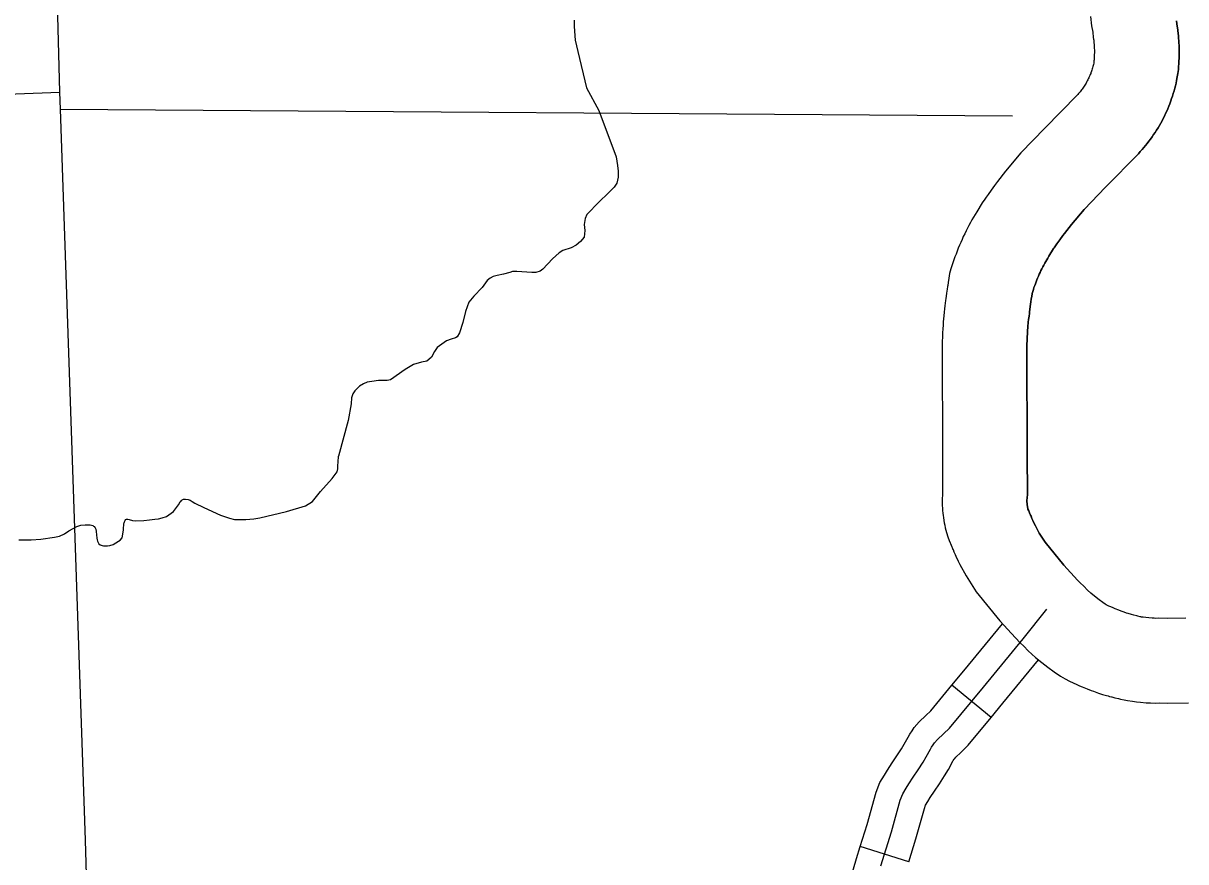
# Model space of a CAD drawing. Extents: x 1720274 to 1751788, y 372074 to 391887.
# Drawn here: x 1730856 to 1731398, y 378399 to 378790 of the extents above; entities that cross this region are included whole.
import ezdxf

# ---------------------------------------------------------------- set-up
doc = ezdxf.new("R2010")
doc.units = 0
for name, color, linetype in [('Level 10', 7, 'Continuous'), ('Level 32', 7, 'Continuous'), ('Level 35', 7, 'Continuous'), ('Level 4', 7, 'Continuous'), ('Level 5', 7, 'Continuous')]:
    doc.layers.add(name, color=color, linetype=linetype)

msp = doc.modelspace()

# ---------------------------------------------------------------- linework, layer by layer
at = {"layer": 'Level 10'}
for points in [[(1731353.91, 378793.12), (1731354.44, 378788.78), (1731354.91, 378785.78), (1731355.2, 378783.36), (1731355.32, 378782.49), (1731355.38, 378782.07), (1731355.44, 378781.4), (1731355.5, 378780.8), (1731355.54, 378780.08), (1731355.61, 378779.17), (1731355.67, 378778.12), (1731355.71, 378777.61), (1731355.7, 378777.13), (1731355.7, 378776.34), (1731355.64, 378775.2), (1731355.66, 378774.4), (1731355.64, 378774.16), (1731355.62, 378773.3), (1731355.62, 378773.23), (1731355.58, 378772.83), (1731355.52, 378772.36), (1731355.43, 378771.61), (1731355.41, 378771.48), (1731355.38, 378771.33), (1731355.26, 378770.78), (1731355.13, 378770.24), (1731355, 378769.71), (1731354.85, 378769.18), (1731354.69, 378768.65), (1731354.53, 378768.12), (1731354.35, 378767.59), (1731354.11, 378766.9)], [(1731353.91, 378793.12), (1731354.44, 378788.78), (1731354.91, 378785.78), (1731355.2, 378783.36), (1731355.32, 378782.49), (1731355.38, 378782.07), (1731355.44, 378781.4), (1731355.5, 378780.8), (1731355.54, 378780.08), (1731355.61, 378779.17), (1731355.67, 378778.12), (1731355.71, 378777.61), (1731355.7, 378777.13), (1731355.7, 378776.34), (1731355.64, 378775.2), (1731355.66, 378774.4), (1731355.64, 378774.16), (1731355.62, 378773.3), (1731355.62, 378773.23), (1731355.58, 378772.83), (1731355.52, 378772.36), (1731355.43, 378771.61), (1731355.41, 378771.48), (1731355.38, 378771.33), (1731355.26, 378770.78), (1731355.13, 378770.24), (1731355, 378769.71), (1731354.85, 378769.18), (1731354.69, 378768.65), (1731354.53, 378768.12), (1731354.35, 378767.59), (1731354.11, 378766.9)], [(1731394.05, 378791.13), (1731394.37, 378788.42), (1731394.44, 378787.9), (1731394.62, 378786.61), (1731394.76, 378785.16), (1731394.87, 378784.02), (1731394.95, 378782.86), (1731395.02, 378781.84), (1731395.08, 378780.83), (1731395.18, 378779.6), (1731395.23, 378777.67), (1731395.2, 378776.57), (1731395.2, 378775.27), (1731395.17, 378774.64), (1731395.19, 378773.59), (1731395.11, 378772.4), (1731395.09, 378771.17), (1731394.95, 378769.58), (1731394.84, 378768.43), (1731394.72, 378767.49), (1731394.59, 378766.45), (1731394.37, 378764.9), (1731394.05, 378763.28), (1731393.78, 378762.05), (1731393.5, 378760.83), (1731393.18, 378759.61), (1731392.85, 378758.4), (1731392.5, 378757.19), (1731392.12, 378755.99), (1731391.73, 378754.8), (1731391.37, 378753.78)], [(1731391.37, 378753.78), (1731391.73, 378754.8), (1731392.12, 378755.99), (1731392.5, 378757.19), (1731392.85, 378758.4), (1731393.18, 378759.61), (1731393.5, 378760.83), (1731393.78, 378762.05), (1731394.05, 378763.28), (1731394.37, 378764.9), (1731394.59, 378766.45), (1731394.72, 378767.49), (1731394.84, 378768.43), (1731394.95, 378769.58), (1731395.09, 378771.17), (1731395.11, 378772.4), (1731395.19, 378773.59), (1731395.17, 378774.64), (1731395.2, 378775.27), (1731395.2, 378776.57), (1731395.23, 378777.67), (1731395.18, 378779.6), (1731395.08, 378780.83), (1731395.02, 378781.84), (1731394.95, 378782.86), (1731394.87, 378784.02), (1731394.76, 378785.16), (1731394.62, 378786.61), (1731394.44, 378787.9), (1731394.37, 378788.42), (1731394.05, 378791.13)], [(1731354.11, 378766.9), (1731353.98, 378766.55), (1731353.78, 378766.04), (1731353.56, 378765.53), (1731353.34, 378765.02), (1731353.12, 378764.52), (1731352.88, 378764.02), (1731352.63, 378763.52), (1731352.37, 378763.03), (1731352.11, 378762.54), (1731351.84, 378762.06), (1731351.56, 378761.59), (1731351.26, 378761.12), (1731350.97, 378760.65), (1731350.66, 378760.19), (1731350.34, 378759.74), (1731350.02, 378759.29), (1731349.69, 378758.85), (1731349.35, 378758.41), (1731349.01, 378757.98), (1731348.66, 378757.56), (1731348.29, 378757.14), (1731347.92, 378756.73), (1731347.61, 378756.38), (1731332.57, 378741.01), (1731321.44, 378729.5), (1731314.3, 378720.91), (1731310.55, 378716.13), (1731309.18, 378714.33), (1731307.6, 378712.08), (1731306.13, 378710.12), (1731305.3, 378708.89), (1731304.6, 378707.95), (1731303.4, 378706.15), (1731300.84, 378701.99), (1731300.13, 378700.81), (1731299.38, 378699.55), (1731298.65, 378698.28), (1731297.94, 378697), (1731297.24, 378695.71), (1731296.56, 378694.41), (1731295.89, 378693.1), (1731295.25, 378691.78), (1731294.62, 378690.45), (1731294.01, 378689.12), (1731293.41, 378687.78), (1731292.84, 378686.43), (1731292.28, 378685.07), (1731291.74, 378683.71), (1731291.21, 378682.34), (1731290.71, 378680.96), (1731290.22, 378679.58), (1731289.75, 378678.19), (1731289.3, 378676.79), (1731288.87, 378675.39), (1731288.24, 378673.26), (1731287.81, 378671.1), (1731287.48, 378669.11), (1731287.33, 378667.68), (1731287.27, 378667.26), (1731287.06, 378665.97), (1731286.8, 378664.11), (1731286.62, 378662.69), (1731286.49, 378661.63), (1731286.35, 378660.62), (1731286.19, 378659.36), (1731286.04, 378658.09), (1731285.89, 378656.83), (1731285.66, 378655.21), (1731285.5, 378653.51), (1731285.37, 378652.07), (1731285.28, 378650.75), (1731285.15, 378648.93), (1731285.1, 378647.56), (1731285.08, 378647.2), (1731284.91, 378645.9), (1731284.91, 378644.15), (1731284.87, 378643.32), (1731284.81, 378641.94), (1731284.79, 378640.72), (1731284.72, 378639.03), (1731284.86, 378588.74), (1731284.98, 378571.86), (1731284.9, 378570.79), (1731284.84, 378569.64), (1731284.8, 378568.48), (1731284.78, 378567.32), (1731284.79, 378566.17), (1731284.82, 378565.01), (1731284.88, 378563.85), (1731284.96, 378562.69), (1731285.07, 378561.54), (1731285.2, 378560.39), (1731285.32, 378559.44)], [(1731354.11, 378766.9), (1731353.98, 378766.55), (1731353.78, 378766.04), (1731353.56, 378765.53), (1731353.34, 378765.02), (1731353.12, 378764.52), (1731352.88, 378764.02), (1731352.63, 378763.52), (1731352.37, 378763.03), (1731352.11, 378762.54), (1731351.84, 378762.06), (1731351.56, 378761.59), (1731351.26, 378761.12), (1731350.97, 378760.65), (1731350.66, 378760.19), (1731350.34, 378759.74), (1731350.02, 378759.29), (1731349.69, 378758.85), (1731349.35, 378758.41), (1731349.01, 378757.98), (1731348.66, 378757.56), (1731348.29, 378757.14), (1731347.92, 378756.73), (1731347.61, 378756.38), (1731332.57, 378741.01), (1731321.44, 378729.5), (1731314.3, 378720.91), (1731310.55, 378716.13), (1731309.18, 378714.33), (1731307.6, 378712.08), (1731306.13, 378710.12), (1731305.3, 378708.89), (1731304.6, 378707.95), (1731303.4, 378706.15), (1731300.84, 378701.99), (1731300.13, 378700.81), (1731299.38, 378699.55), (1731298.65, 378698.28), (1731297.94, 378697), (1731297.24, 378695.71), (1731296.56, 378694.41), (1731295.89, 378693.1), (1731295.25, 378691.78), (1731294.62, 378690.45), (1731294.01, 378689.12), (1731293.41, 378687.78), (1731292.84, 378686.43), (1731292.28, 378685.07), (1731291.74, 378683.71), (1731291.21, 378682.34), (1731290.71, 378680.96), (1731290.22, 378679.58), (1731289.75, 378678.19), (1731289.3, 378676.79), (1731288.87, 378675.39), (1731288.24, 378673.26), (1731287.81, 378671.1), (1731287.48, 378669.11), (1731287.33, 378667.68), (1731287.27, 378667.26), (1731287.06, 378665.97), (1731286.8, 378664.11), (1731286.62, 378662.69), (1731286.49, 378661.63), (1731286.35, 378660.62), (1731286.19, 378659.36), (1731286.04, 378658.09), (1731285.89, 378656.83), (1731285.66, 378655.21), (1731285.5, 378653.51), (1731285.37, 378652.07), (1731285.28, 378650.75), (1731285.15, 378648.93), (1731285.1, 378647.56), (1731285.08, 378647.2), (1731284.91, 378645.9), (1731284.91, 378644.15), (1731284.87, 378643.32), (1731284.81, 378641.94), (1731284.79, 378640.72), (1731284.72, 378639.03), (1731284.86, 378588.74), (1731284.98, 378571.86), (1731284.9, 378570.79), (1731284.84, 378569.64), (1731284.8, 378568.48), (1731284.78, 378567.32), (1731284.79, 378566.17), (1731284.82, 378565.01), (1731284.88, 378563.85), (1731284.96, 378562.69), (1731285.07, 378561.54), (1731285.2, 378560.39), (1731285.32, 378559.44)], [(1731391.37, 378753.78), (1731390.87, 378752.44), (1731390.41, 378751.27), (1731389.93, 378750.11), (1731389.43, 378748.96), (1731388.91, 378747.82), (1731388.37, 378746.68), (1731387.81, 378745.56), (1731387.23, 378744.45), (1731386.63, 378743.34), (1731386.01, 378742.25), (1731385.37, 378741.17), (1731384.71, 378740.1), (1731384.03, 378739.04), (1731383.34, 378738), (1731382.62, 378736.97), (1731381.89, 378735.94), (1731381.14, 378734.94), (1731380.37, 378733.95), (1731379.58, 378732.97), (1731378.78, 378732), (1731377.96, 378731.05), (1731377.12, 378730.12), (1731376.21, 378729.13), (1731360.89, 378713.48), (1731350.87, 378703.11), (1731345.04, 378696.1), (1731341.78, 378691.94), (1731341.04, 378690.97), (1731339.58, 378688.89), (1731338.28, 378687.16), (1731337.55, 378686.08), (1731336.96, 378685.28), (1731336.68, 378684.86), (1731334.53, 378681.36), (1731333.99, 378680.47), (1731333.5, 378679.65), (1731333.03, 378678.83), (1731332.57, 378678), (1731332.11, 378677.16), (1731331.67, 378676.31), (1731331.24, 378675.47), (1731330.82, 378674.61), (1731330.42, 378673.75), (1731330.02, 378672.89), (1731329.63, 378672.02), (1731329.26, 378671.14), (1731328.9, 378670.26), (1731328.54, 378669.38), (1731328.21, 378668.49), (1731327.88, 378667.6), (1731327.56, 378666.7), (1731327.26, 378665.8), (1731326.96, 378664.89), (1731326.68, 378663.98), (1731326.65, 378663.86), (1731326.64, 378663.82), (1731326.52, 378662.72), (1731326.3, 378661.2), (1731326.12, 378660.1), (1731325.97, 378658.97), (1731325.82, 378657.84), (1731325.66, 378656.45), (1731325.5, 378655.38), (1731325.39, 378654.52), (1731325.26, 378653.42), (1731325.07, 378651.77), (1731324.9, 378650.6), (1731324.84, 378649.93), (1731324.75, 378648.94), (1731324.68, 378647.93), (1731324.6, 378646.79), (1731324.55, 378645.45), (1731324.41, 378643.44), (1731324.41, 378643.36), (1731324.34, 378641.63), (1731324.29, 378640.67), (1731324.27, 378639.61), (1731324.23, 378638.35), (1731324.36, 378588.93), (1731324.49, 378570.12), (1731324.34, 378568.56), (1731324.32, 378568.23), (1731324.3, 378567.89), (1731324.29, 378567.55), (1731324.28, 378567.22), (1731324.29, 378566.87), (1731324.3, 378566.54), (1731324.31, 378566.2), (1731324.34, 378565.87), (1731324.37, 378565.53), (1731324.41, 378565.2), (1731324.48, 378564.66)], [(1731324.48, 378564.66), (1731324.41, 378565.2), (1731324.37, 378565.53), (1731324.34, 378565.87), (1731324.31, 378566.2), (1731324.3, 378566.54), (1731324.29, 378566.87), (1731324.28, 378567.22), (1731324.29, 378567.55), (1731324.3, 378567.89), (1731324.32, 378568.23), (1731324.34, 378568.56), (1731324.49, 378570.12), (1731324.36, 378588.93), (1731324.23, 378638.35), (1731324.27, 378639.61), (1731324.29, 378640.67), (1731324.34, 378641.63), (1731324.41, 378643.36), (1731324.41, 378643.44), (1731324.55, 378645.45), (1731324.6, 378646.79), (1731324.68, 378647.93), (1731324.75, 378648.94), (1731324.84, 378649.93), (1731324.9, 378650.6), (1731325.07, 378651.77), (1731325.26, 378653.42), (1731325.39, 378654.52), (1731325.5, 378655.38), (1731325.66, 378656.45), (1731325.82, 378657.84), (1731325.97, 378658.97), (1731326.12, 378660.1), (1731326.3, 378661.2), (1731326.52, 378662.72), (1731326.64, 378663.82), (1731326.65, 378663.86), (1731326.68, 378663.98), (1731326.96, 378664.89), (1731327.26, 378665.8), (1731327.56, 378666.7), (1731327.88, 378667.6), (1731328.21, 378668.49), (1731328.54, 378669.38), (1731328.9, 378670.26), (1731329.26, 378671.14), (1731329.63, 378672.02), (1731330.02, 378672.89), (1731330.42, 378673.75), (1731330.82, 378674.61), (1731331.24, 378675.47), (1731331.67, 378676.31), (1731332.11, 378677.16), (1731332.57, 378678), (1731333.03, 378678.83), (1731333.5, 378679.65), (1731333.99, 378680.47), (1731334.53, 378681.36), (1731336.68, 378684.86), (1731336.96, 378685.28), (1731337.55, 378686.08), (1731338.28, 378687.16), (1731339.58, 378688.89), (1731341.04, 378690.97), (1731341.78, 378691.94), (1731345.04, 378696.1), (1731350.87, 378703.11), (1731360.89, 378713.48), (1731376.21, 378729.13), (1731377.12, 378730.12), (1731377.96, 378731.05), (1731378.78, 378732), (1731379.58, 378732.97), (1731380.37, 378733.95), (1731381.14, 378734.94), (1731381.89, 378735.94), (1731382.62, 378736.97), (1731383.34, 378738), (1731384.03, 378739.04), (1731384.71, 378740.1), (1731385.37, 378741.17), (1731386.01, 378742.25), (1731386.63, 378743.34), (1731387.23, 378744.45), (1731387.81, 378745.56), (1731388.37, 378746.68), (1731388.91, 378747.82), (1731389.43, 378748.96), (1731389.93, 378750.11), (1731390.41, 378751.27), (1731390.87, 378752.44), (1731391.37, 378753.78)], [(1731324.48, 378564.66), (1731324.5, 378564.53), (1731324.56, 378564.2), (1731324.62, 378563.87), (1731324.7, 378563.54), (1731324.73, 378563.39), (1731325.1, 378562.61), (1731325.28, 378562.13), (1731325.53, 378561.61), (1731325.98, 378560.46), (1731326.17, 378560.02), (1731326.58, 378559.05), (1731326.84, 378558.35), (1731326.96, 378558.07), (1731327.71, 378556.68), (1731328.22, 378555.54), (1731328.36, 378555.23), (1731329.98, 378552.2), (1731332.73, 378547.89), (1731341.45, 378537.18), (1731347.83, 378530.28)], [(1731347.83, 378530.28), (1731341.45, 378537.18), (1731332.73, 378547.89), (1731329.98, 378552.2), (1731328.36, 378555.23), (1731328.22, 378555.54), (1731327.71, 378556.68), (1731326.96, 378558.07), (1731326.84, 378558.35), (1731326.58, 378559.05), (1731326.17, 378560.02), (1731325.98, 378560.46), (1731325.53, 378561.61), (1731325.28, 378562.13), (1731325.1, 378562.61), (1731324.73, 378563.39), (1731324.7, 378563.54), (1731324.62, 378563.87), (1731324.56, 378564.2), (1731324.5, 378564.53), (1731324.48, 378564.66)], [(1731285.32, 378559.44), (1731285.53, 378558.09), (1731285.73, 378556.95), (1731285.95, 378555.82), (1731286.2, 378554.68), (1731286.47, 378553.56), (1731286.77, 378552.44), (1731287.34, 378550.44), (1731288.07, 378548.67), (1731288.52, 378547.57), (1731288.64, 378547.33), (1731288.94, 378546.52), (1731289.33, 378545.72), (1731289.41, 378545.52), (1731289.8, 378544.59), (1731289.86, 378544.46), (1731290.25, 378543.42), (1731290.8, 378542.19), (1731291.45, 378540.64), (1731292.22, 378539.26), (1731292.27, 378539.15), (1731293.06, 378537.49), (1731295.87, 378532.24), (1731300.66, 378524.72), (1731311.61, 378511.28), (1731318.98, 378503.3)], [(1731285.32, 378559.44), (1731285.53, 378558.09), (1731285.73, 378556.95), (1731285.95, 378555.82), (1731286.2, 378554.68), (1731286.47, 378553.56), (1731286.77, 378552.44), (1731287.34, 378550.44), (1731288.07, 378548.67), (1731288.52, 378547.57), (1731288.64, 378547.33), (1731288.94, 378546.52), (1731289.33, 378545.72), (1731289.41, 378545.52), (1731289.8, 378544.59), (1731289.86, 378544.46), (1731290.25, 378543.42), (1731290.8, 378542.19), (1731291.45, 378540.64), (1731292.22, 378539.26), (1731292.27, 378539.15), (1731293.06, 378537.49), (1731295.87, 378532.24), (1731300.66, 378524.72), (1731311.61, 378511.28), (1731318.98, 378503.3)], [(1731398.34, 378512.53), (1731389.75, 378512.41), (1731385.57, 378512.45), (1731384.15, 378512.41), (1731383.65, 378512.43), (1731382.7, 378512.49), (1731381.04, 378512.62), (1731379.65, 378512.78), (1731378.4, 378512.91), (1731377.61, 378513.03), (1731377.3, 378513.08), (1731377.01, 378513.15), (1731375.91, 378513.43), (1731375.46, 378513.53), (1731374.12, 378513.92), (1731372.94, 378514.22), (1731371.48, 378514.63), (1731370.65, 378514.8), (1731370.65, 378514.8), (1731369.54, 378515.28), (1731368.26, 378515.72), (1731367.12, 378516.19), (1731365.46, 378516.84), (1731364.52, 378517.27), (1731363.39, 378517.73), (1731362.52, 378518.14), (1731361.57, 378518.58), (1731361.2, 378518.77), (1731360.81, 378519), (1731359.67, 378519.75), (1731357.99, 378521.02), (1731355.73, 378522.77), (1731353.98, 378524.19), (1731352.53, 378525.51), (1731350.75, 378527.37), (1731349.08, 378528.95), (1731347.83, 378530.28)], [(1731318.98, 378503.3), (1731321.14, 378501.02), (1731322.86, 378499.38), (1731324.92, 378497.22), (1731328.23, 378494.22), (1731331.16, 378491.84), (1731334.02, 378489.62), (1731336.92, 378487.45), (1731339.92, 378485.46), (1731342.09, 378484.19), (1731344.1, 378483.14), (1731345.8, 378482.35), (1731347.57, 378481.53), (1731348.82, 378481.01), (1731350.01, 378480.47), (1731352.39, 378479.54), (1731354.26, 378478.77), (1731355.27, 378478.42), (1731356.02, 378478.1), (1731357.63, 378477.5), (1731359.45, 378476.9), (1731361.38, 378476.39), (1731362.06, 378476.24), (1731362.81, 378476.03), (1731363.74, 378475.8), (1731363.77, 378475.79), (1731365.18, 378475.32), (1731366.89, 378474.97), (1731367.82, 378474.72), (1731369.56, 378474.34), (1731371.19, 378474.05), (1731373.4, 378473.72), (1731375.41, 378473.5), (1731377.28, 378473.3), (1731379.86, 378473.09), (1731381.82, 378472.97), (1731384.05, 378472.9), (1731385.89, 378472.95), (1731389.82, 378472.9), (1731399.58, 378473.04)]]:
    msp.add_lwpolyline(points, dxfattribs=at)
at = {"layer": 'Level 32'}
for p, q in [((1731307.62, 378466.18), (1731289.32, 378481.24)), ((1731269.19, 378398.89), (1731246.58, 378405.98))]:
    msp.add_line(p, q, dxfattribs=at)
for points in [[(1731256.17, 378396.95), (1731261.15, 378412.86), (1731265.2, 378427.56), (1731266.41, 378430.6), (1731267.95, 378433.16), (1731269.23, 378435.21), (1731271.31, 378438.39), (1731273.56, 378441.73), (1731275.84, 378445.27), (1731277.36, 378447.81), (1731279.34, 378451.39), (1731279.79, 378452.26), (1731280.59, 378453.4), (1731281.16, 378454.28), (1731282.6, 378455.93), (1731285.37, 378458.49), (1731288.22, 378461.26), (1731303.97, 378480.38), (1731322.49, 378502.86), (1731333.48, 378516.71)], [(1731289.33, 378481.24), (1731294.82, 378487.92), (1731312.91, 378509.87)], [(1731307.62, 378466.18), (1731313.11, 378472.85), (1731329.72, 378493.01)], [(1731246.58, 378405.98), (1731249.78, 378416.21), (1731253.94, 378431.34), (1731255.76, 378435.87), (1731257.84, 378439.35), (1731259.24, 378441.6), (1731261.44, 378444.96), (1731263.67, 378448.26), (1731265.77, 378451.51), (1731267.09, 378453.72), (1731268.9, 378456.99), (1731269.64, 378458.42), (1731270.77, 378460.03), (1731271.68, 378461.44), (1731274.09, 378464.2), (1731277.22, 378467.09), (1731279.48, 378469.29), (1731289.32, 378481.24)], [(1731269.19, 378398.89), (1731272.52, 378409.52), (1731276.45, 378423.78), (1731277.06, 378425.32), (1731278.05, 378426.97), (1731279.21, 378428.82), (1731281.18, 378431.83), (1731283.45, 378435.2), (1731285.91, 378439.02), (1731287.64, 378441.91), (1731289.78, 378445.78), (1731289.95, 378446.1), (1731290.41, 378446.77), (1731290.64, 378447.12), (1731291.11, 378447.66), (1731293.53, 378449.89), (1731296.95, 378453.23), (1731307.62, 378466.18)], [(1731204.9, 378349.78), (1731207.05, 378350.59), (1731207.97, 378350.97), (1731209.52, 378351.83), (1731211.19, 378352.65), (1731211.85, 378353.01), (1731212.83, 378353.67), (1731213.94, 378354.35), (1731215.16, 378355.19), (1731216.58, 378356.36), (1731218.11, 378357.56), (1731219.81, 378359.07), (1731221.77, 378360.71), (1731222.35, 378361.22), (1731223.11, 378362.11), (1731224.44, 378363.65), (1731225.64, 378365.03), (1731232.15, 378372.21), (1731237.45, 378378.62), (1731237.83, 378379.23), (1731238.09, 378379.96), (1731242.07, 378390.72), (1731244.81, 378400.35), (1731246.58, 378405.98)]]:
    msp.add_lwpolyline(points, dxfattribs=at)
at = {"layer": 'Level 35'}
for points in [[(1731113.27, 378791.42), (1731113.17, 378788.47), (1731113.65, 378782.08), (1731114.88, 378776.74), (1731118.98, 378759.87), (1731124.79, 378749.19), (1731132.86, 378727.61), (1731133.46, 378723.67), (1731133.7, 378720.92), (1731133.7, 378718.18), (1731133.1, 378715.43), (1731131.91, 378713.52), (1731129.05, 378710.66), (1731124.88, 378706.6), (1731119.15, 378700.75), (1731118.32, 378698.96), (1731117.96, 378696.1), (1731118.2, 378693.23), (1731117.84, 378690.25), (1731116.17, 378688.22), (1731114.14, 378686.43), (1731111.88, 378685.24), (1731107.94, 378684.04), (1731106.27, 378682.85), (1731103.17, 378680.11), (1731098.57, 378675.32), (1731097.43, 378674.41), (1731095.43, 378673.78), (1731093.44, 378673.67), (1731086.54, 378674.24), (1731084.49, 378674.12), (1731083.18, 378673.78), (1731080.22, 378672.87), (1731077.37, 378672.3), (1731075.46, 378671.9), (1731074.04, 378671.03), (1731072.73, 378669.94), (1731070.34, 378666.78), (1731066.41, 378662.75), (1731064.13, 378659.91), (1731062.6, 378655.55), (1731061.4, 378650.32), (1731059.77, 378645.52), (1731058.68, 378643.77), (1731057.92, 378643.23), (1731055.96, 378642.68), (1731053.67, 378641.81), (1731049.42, 378638.76), (1731048.11, 378636.8), (1731046.81, 378634.29), (1731045.5, 378633.09), (1731044.63, 378632.43), (1731042.01, 378631.89), (1731038.42, 378630.8), (1731034.5, 378628.4), (1731027.63, 378623.6), (1731026, 378623.28), (1731024.37, 378623.28), (1731021.97, 378623.28), (1731018.92, 378622.95), (1731016.74, 378622.51), (1731015, 378621.86), (1731013.25, 378620.77), (1731010.97, 378618.59), (1731009.99, 378617.17), (1731009.44, 378615.21), (1731009.22, 378612.48)], [(1731009.22, 378612.48), (1731007.92, 378604.74), (1731003.32, 378587.99)], [(1730931.21, 378567.93), (1730932.1, 378567.93), (1730933.35, 378567.87), (1730934.29, 378567.57), (1730935.24, 378566.86), (1730936.48, 378566.09), (1730940.58, 378564.05), (1730948.4, 378560.59), (1730952.57, 378559.15), (1730954.92, 378558.56), (1730960.2, 378558.5), (1730963.85, 378558.76), (1730966.78, 378559.28), (1730979.11, 378562.22), (1730987.97, 378564.96), (1730991.23, 378566.92), (1730995.01, 378571.62), (1731000.49, 378577.62), (1731002.76, 378580.81), (1731003.06, 378582.18), (1731003.06, 378583.76), (1731003.22, 378585.24), (1731003.32, 378587.99)], [(1730854.46, 378548.98), (1730860.2, 378549.11), (1730864.68, 378549.38), (1730871.08, 378550.27), (1730873.4, 378550.8), (1730875.71, 378551.87), (1730877.66, 378553.21), (1730881.39, 378555.19), (1730883.28, 378555.86), (1730885.28, 378556.06), (1730886.74, 378556.02), (1730887.64, 378555.98), (1730888.23, 378555.86), (1730888.82, 378555.66), (1730889.17, 378555.47), (1730889.57, 378555.19), (1730890, 378554.6), (1730890.27, 378553.97), (1730890.39, 378552.99), (1730890.75, 378549.74), (1730890.9, 378549.03), (1730891.02, 378548.46), (1730891.34, 378547.72), (1730891.73, 378547.22), (1730892.26, 378546.77), (1730893.3, 378546.36), (1730893.89, 378546.21), (1730894.69, 378546.18), (1730895.66, 378546.18), (1730896.82, 378546.42), (1730898.3, 378546.83), (1730900.87, 378548.34), (1730901.56, 378548.88), (1730902.5, 378549.91), (1730903.21, 378553.47), (1730903.21, 378554.6), (1730903.33, 378555.84), (1730903.33, 378556.61), (1730903.45, 378557.02), (1730903.63, 378557.5), (1730903.8, 378557.8), (1730903.92, 378558.09), (1730904.16, 378558.45), (1730904.57, 378558.68), (1730905.17, 378558.68), (1730905.88, 378558.45), (1730907.3, 378558.03), (1730908.78, 378557.91), (1730912.68, 378558.09), (1730915.35, 378558.39), (1730917.78, 378558.62), (1730919.43, 378558.8), (1730921.27, 378559.28), (1730923.28, 378559.99), (1730926.48, 378562.18), (1730928.79, 378565.38), (1730929.56, 378566.68), (1730929.85, 378566.98), (1730930.27, 378567.45), (1730930.56, 378567.69), (1730931.21, 378567.93)]]:
    msp.add_lwpolyline(points, dxfattribs=at)
at = {"layer": 'Level 4'}
msp.add_lwpolyline([(1730867.48, 378983.4), (1730873.4, 378757.83), (1730873.61, 378749.95), (1730885.29, 378409.03), (1730890.82, 378221.65)], dxfattribs=at)
at = {"layer": 'Level 5'}
for points in [[(1730446.14, 378741.51), (1730873.4, 378757.83)], [(1730873.61, 378749.95), (1731317.49, 378746.75)]]:
    msp.add_lwpolyline(points, dxfattribs=at)

doc.saveas('drawing.dxf')
